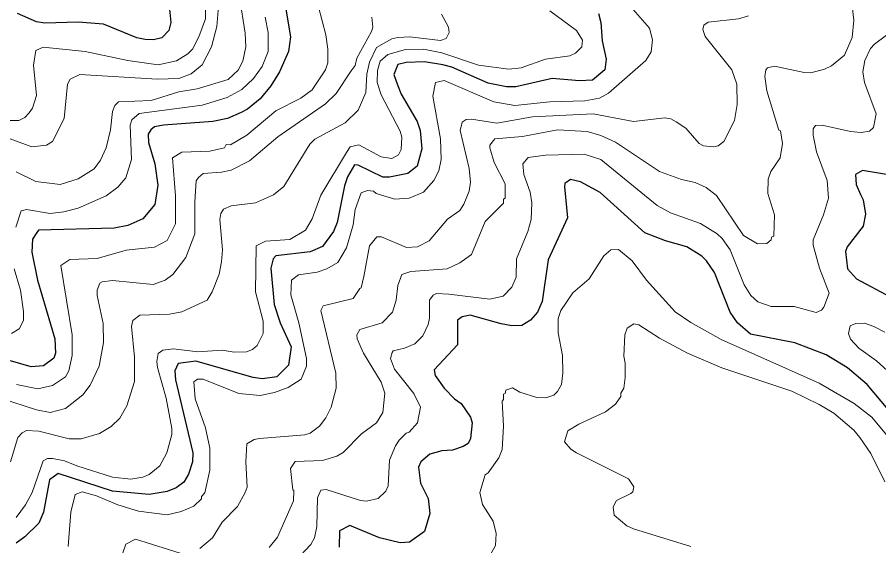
# Model space of a CAD drawing. Extents: x 423 to 448.8, y 7456.3 to 7484.
# Drawn here: x 432.377 to 434.129, y 7466.401 to 7467.476 of the extents above; entities that cross this region are included whole.
import ezdxf

# ---------------------------------------------------------------- set-up
doc = ezdxf.new("R2010")
doc.units = 0
doc.header["$LTSCALE"] = 0.032
doc.layers.add('1', color=7, linetype='Continuous', lineweight=25)
doc.layers.add('2', color=7, linetype='Continuous', lineweight=13)

msp = doc.modelspace()

# ---------------------------------------------------------------- linework, layer by layer
at = {"layer": '1'}
for points in [[(432.6861, 7467.4996), (432.6891, 7467.4656), (432.6853, 7467.4493), (432.6714, 7467.4346), (432.6544, 7467.43), (432.6374, 7467.4307), (432.6203, 7467.4346), (432.5523, 7467.4624), (432.5012, 7467.4663), (432.4332, 7467.464), (432.4162, 7467.4671), (432.3774, 7467.4841)], [(432.9204, 7467.5089), (432.9328, 7467.4362), (432.9289, 7467.4068), (432.9104, 7467.365)], [(433.5593, 7467.4841), (433.564, 7467.4656), (433.5663, 7467.4284), (433.5748, 7467.3913), (433.5717, 7467.3696), (433.5469, 7467.348), (433.5207, 7467.3472), (433.465, 7467.3518), (433.3907, 7467.3348), (433.3722, 7467.3348), (433.335, 7467.3425), (433.2608, 7467.375), (433.2422, 7467.3797), (433.2051, 7467.3858), (433.168, 7467.3843), (433.1509, 7467.3804), (433.1432, 7467.3596), (433.1502, 7467.3387), (433.1579, 7467.3201), (433.1904, 7467.2645), (433.1966, 7467.2459), (433.1997, 7467.2088), (433.1904, 7467.1732), (433.1711, 7467.1585), (433.1339, 7467.1507), (433.1208, 7467.1507), (433.0705, 7467.1755), (433.0628, 7467.1763)], [(432.9104, 7467.365), (432.8926, 7467.3364), (432.8709, 7467.3101), (432.8454, 7467.2892), (432.8323, 7467.2822), (432.8044, 7467.2706), (432.775, 7467.2644), (432.6745, 7467.2567), (432.6559, 7467.2536), (432.6489, 7467.2474), (432.6435, 7467.2382), (432.6443, 7467.2211), (432.6567, 7467.1778), (432.6629, 7467.1345), (432.6567, 7467.095), (432.6327, 7467.0664), (432.6018, 7467.0525), (432.5739, 7467.0471), (432.42, 7467.0432), (432.4169, 7467.0386), (432.4084, 7467.0246), (432.4068, 7466.9984), (432.4185, 7466.9411), (432.4532, 7466.822), (432.4548, 7466.7926), (432.4517, 7466.7826), (432.4308, 7466.7671), (432.4053, 7466.7648), (432.3636, 7466.7772)], [(433.0628, 7467.1763), (433.0488, 7467.1515), (433.0426, 7467.133), (433.0279, 7467.0587), (433.0202, 7467.0402), (432.9978, 7467.01), (432.973, 7466.9991), (432.9026, 7466.9906), (432.8972, 7466.9845), (432.8926, 7466.9659), (432.8996, 7466.8916), (432.9119, 7466.8545), (432.9344, 7466.8058), (432.9289, 7466.7686), (432.905, 7466.7447), (432.8756, 7466.7408), (432.857, 7466.7431), (432.7402, 7466.7764), (432.7046, 7466.7717), (432.6977, 7466.7571), (432.6992, 7466.7385), (432.734, 7466.59), (432.7333, 7466.5714), (432.7255, 7466.5466), (432.7155, 7466.5304), (432.7, 7466.5188), (432.6822, 7466.5111), (432.6451, 7466.5049), (432.5708, 7466.5119), (432.4602, 7466.5482), (432.4424, 7466.535), (432.4308, 7466.4693), (432.4208, 7466.4469), (432.3922, 7466.419), (432.3751, 7466.4059)], [(434.1735, 7467.1515), (434.0961, 7467.1646), (434.0814, 7467.1562), (434.0829, 7467.1361), (434.0919, 7467.1157), (434.0976, 7467.1051), (434.1023, 7467.0757), (434.0976, 7467.051), (434.0644, 7467.0092), (434.0613, 7466.9999), (434.0652, 7466.9643), (434.0837, 7466.9442), (434.1525, 7466.9071)], [(434.1479, 7466.6782), (434.1053, 7466.7292), (434.0652, 7466.7632), (434.0219, 7466.7895), (433.9584, 7466.8135), (433.8679, 7466.8313), (433.8416, 7466.8545), (433.8269, 7466.8762), (433.7952, 7466.9566), (433.7789, 7466.9806), (433.7689, 7466.9899), (433.7388, 7467.0092), (433.6955, 7467.0216), (433.6536, 7467.0378), (433.5624, 7467.1198), (433.5222, 7467.1414), (433.502, 7467.1461), (433.4905, 7467.1383), (433.4897, 7467.1314), (433.4959, 7467.068), (433.4564, 7466.9829), (433.4448, 7466.8978), (433.4348, 7466.8761), (433.4208, 7466.8599), (433.4031, 7466.8491), (433.383, 7466.8483), (433.3613, 7466.8522), (433.2979, 7466.87), (433.2816, 7466.8669), (433.2724, 7466.8599), (433.2724, 7466.8096), (433.2252, 7466.7586), (433.2267, 7466.747), (433.2453, 7466.7215), (433.2662, 7466.6998), (433.2801, 7466.6905), (433.2987, 7466.6627), (433.3025, 7466.6511), (433.2987, 7466.6194), (433.294, 7466.6093), (433.284, 7466.6031), (433.2623, 7466.5954), (433.2407, 7466.5939), (433.2159, 7466.5876), (433.1981, 7466.5714), (433.1927, 7466.5606), (433.1973, 7466.5281), (433.2128, 7466.4971), (433.2159, 7466.4662), (433.205, 7466.4299), (433.1749, 7466.4082), (433.1556, 7466.4066), (433.1138, 7466.4167), (433.0535, 7466.4422), (433.0326, 7466.4314), (433.0318, 7466.3982)]]:
    msp.add_lwpolyline(points, dxfattribs=at)
at = {"layer": '2'}
for points in [[(432.9746, 7467.5553), (433.0047, 7467.4408), (433.0086, 7467.4114), (433.0086, 7467.3836), (433.004, 7467.3696), (432.9769, 7467.3286), (432.9537, 7467.3116), (432.9026, 7467.2861), (432.8438, 7467.2366), (432.8106, 7467.2165), (432.8021, 7467.2172), (432.7982, 7467.2103), (432.7689, 7467.2041), (432.7116, 7467.2018), (432.693, 7467.1902), (432.6992, 7467.1129), (432.6992, 7467.0556), (432.6822, 7467.0223), (432.6559, 7467.0084), (432.5987, 7467.0022), (432.5399, 7466.9852), (432.4842, 7466.9837), (432.4657, 7466.9713), (432.4889, 7466.8298), (432.4889, 7466.788), (432.4819, 7466.7571), (432.4749, 7466.7447), (432.4486, 7466.7269), (432.4192, 7466.7199), (432.3759, 7466.7292)], [(432.7596, 7467.5352), (432.7596, 7467.4733), (432.7464, 7467.4362), (432.7333, 7467.4114), (432.724, 7467.4021), (432.7008, 7467.3874), (432.6637, 7467.3797), (432.6018, 7467.3882), (432.5152, 7467.4067), (432.43, 7467.4152), (432.4146, 7467.4083), (432.41, 7467.3789), (432.4161, 7467.3171), (432.4084, 7467.2915), (432.4014, 7467.2815), (432.3922, 7467.2721), (432.3806, 7467.266), (432.3558, 7467.266)], [(432.355, 7467.2319), (432.4069, 7467.2126), (432.4363, 7467.2157), (432.4486, 7467.2234), (432.4726, 7467.2706), (432.4796, 7467.3403), (432.485, 7467.3503), (432.5043, 7467.3596), (432.6621, 7467.3503), (432.7054, 7467.3518), (432.7309, 7467.3611), (432.7534, 7467.3797), (432.7719, 7467.4161), (432.7827, 7467.4578), (432.7874, 7467.5151)], [(432.8292, 7467.5181), (432.8408, 7467.4439), (432.8416, 7467.4161), (432.8361, 7467.3867), (432.8263, 7467.3688), (432.8061, 7467.3493), (432.743, 7467.3305), (432.7054, 7467.3248), (432.6497, 7467.307), (432.5832, 7467.3039), (432.5755, 7467.2969), (432.5708, 7467.2846), (432.5669, 7467.2474), (432.5577, 7467.2103), (432.5461, 7467.1856), (432.5337, 7467.1677), (432.5012, 7467.1476), (432.4641, 7467.1361), (432.4146, 7467.1422), (432.3751, 7467.1616)], [(432.4803, 7466.3997), (432.4858, 7466.4693), (432.495, 7466.5049), (432.509, 7466.5103), (432.5384, 7466.5026), (432.5817, 7466.484), (432.6234, 7466.4716), (432.6822, 7466.4639), (432.7101, 7466.4708), (432.7363, 7466.4817), (432.7518, 7466.4964), (432.7518, 7466.501), (432.7588, 7466.5088), (432.7688, 7466.5544), (432.7688, 7466.5993), (432.7596, 7466.641), (432.7387, 7466.6998), (432.7364, 7466.7346), (432.7433, 7466.74), (432.7549, 7466.74), (432.8276, 7466.7106), (432.8709, 7466.7068), (432.9003, 7466.7129), (432.9282, 7466.723), (432.9545, 7466.74), (432.9653, 7466.7663), (432.9653, 7466.7818), (432.9498, 7466.8545), (432.9336, 7466.9118), (432.9351, 7466.9411), (432.949, 7466.952), (432.987, 7466.9574), (433.0063, 7466.9643), (433.0287, 7466.9775), (433.0465, 7467.0069), (433.0604, 7467.0541), (433.0643, 7467.085), (433.0766, 7467.119), (433.089, 7467.1236), (433.1014, 7467.1221), (433.1068, 7467.1175), (433.1448, 7467.1059), (433.1741, 7467.1082), (433.2035, 7467.1206), (433.2244, 7467.1438), (433.2344, 7467.1639), (433.2391, 7467.1871), (433.2375, 7467.2289), (433.2221, 7467.3155), (433.2275, 7467.3433), (433.2453, 7467.3479), (433.3459, 7467.3039), (433.3892, 7467.2969), (433.4603, 7467.3039), (433.5315, 7467.3062), (433.5609, 7467.3116), (433.5794, 7467.3217), (433.6552, 7467.3882), (433.6661, 7467.406), (433.6692, 7467.43), (433.663, 7467.4539), (433.6204, 7467.5026)], [(434.0752, 7467.4996), (434.0783, 7467.4702), (434.0752, 7467.4354), (434.059, 7467.399), (434.0326, 7467.3774), (434.0188, 7467.3704), (433.9909, 7467.3634), (433.977, 7467.3642), (433.9167, 7467.3766), (433.9027, 7467.3735), (433.8996, 7467.3696), (433.8973, 7467.3557), (433.9012, 7467.3263), (433.9259, 7467.2466), (433.929, 7467.2451), (433.9329, 7467.2196), (433.9282, 7467.1902), (433.9097, 7467.1624), (433.9043, 7467.1469), (433.9035, 7467.1175), (433.9167, 7467.0742), (433.9159, 7467.0308), (433.9112, 7467.0285), (433.9104, 7467.0231), (433.9012, 7467.0162), (433.8826, 7467.0154), (433.854, 7467.0324), (433.7991, 7467.1136), (433.7782, 7467.1299), (433.7558, 7467.1399), (433.7279, 7467.1461), (433.6831, 7467.1624), (433.5934, 7467.2219), (433.564, 7467.2358), (433.5361, 7467.2435), (433.4758, 7467.2474), (433.4046, 7467.2335), (433.3482, 7467.2289), (433.3381, 7467.2157), (433.3381, 7467.2103), (433.3466, 7467.1809), (433.369, 7467.1376), (433.3691, 7467.1082), (433.366, 7467.1059), (433.366, 7467.0981), (433.3288, 7467.061), (433.301, 7466.9937), (433.277, 7466.9767), (433.2515, 7466.9643), (433.1772, 7466.9589), (433.1594, 7466.9527), (433.1509, 7466.9303), (433.1478, 7466.9009), (433.1401, 7466.8761), (433.1192, 7466.8545), (433.0735, 7466.8406), (433.0674, 7466.8298), (433.0681, 7466.822), (433.0813, 7466.7926), (433.1169, 7466.7339), (433.1246, 7466.7114), (433.1207, 7466.672), (433.1076, 7466.6511), (433.0774, 7466.6287), (433.0396, 7466.5908), (433.0272, 7466.583), (432.9978, 7466.5745), (432.9421, 7466.5722), (432.9328, 7466.5583), (432.9374, 7466.5149), (432.9398, 7466.5134), (432.939, 7466.4925), (432.9065, 7466.4183), (432.8895, 7466.3974)], [(433.2399, 7467.4826), (433.2538, 7467.4562), (433.2553, 7467.4454), (433.2491, 7467.433), (433.2376, 7467.4292), (433.1757, 7467.4362), (433.1509, 7467.4354), (433.1386, 7467.4323), (433.1076, 7467.4145), (433.0937, 7467.3851), (433.0883, 7467.3604), (433.0859, 7467.3232), (433.0705, 7467.2869), (433.0442, 7467.2613), (432.9823, 7467.2281), (432.9723, 7467.218), (432.9189, 7467.1322), (432.898, 7467.1151), (432.8617, 7467.0989), (432.8122, 7467.0927), (432.7967, 7467.0858), (432.7913, 7467.0773), (432.789, 7467.0649), (432.7943, 7467.003), (432.7921, 7466.9783), (432.7874, 7466.9535), (432.7734, 7466.9179), (432.7634, 7466.9009), (432.7116, 7466.8769), (432.6869, 7466.8723), (432.6265, 7466.8699), (432.6118, 7466.8592), (432.6095, 7466.8468), (432.6157, 7466.7849), (432.6157, 7466.7354), (432.6002, 7466.6859), (432.5855, 7466.6603), (432.5678, 7466.6434), (432.5445, 7466.6294), (432.5074, 7466.6186), (432.4827, 7466.6186), (432.4208, 7466.6341), (432.396, 7466.6356), (432.3868, 7466.631), (432.3782, 7466.6209), (432.3635, 7466.5714)], [(433.4603, 7467.4895), (433.5144, 7467.4493), (433.5268, 7467.4299), (433.5253, 7467.416), (433.5121, 7467.4029), (433.5005, 7467.3975), (433.451, 7467.3913), (433.4015, 7467.3735), (433.3768, 7467.3704), (433.3149, 7467.3789), (433.2407, 7467.4036), (433.2035, 7467.4114), (433.1664, 7467.4106), (433.1308, 7467.4005), (433.1154, 7467.3867), (433.1099, 7467.3681), (433.1092, 7467.3433), (433.1169, 7467.3186), (433.1555, 7467.2443), (433.1594, 7467.232), (433.1579, 7467.2072), (433.1525, 7467.1963), (433.1386, 7467.1886), (433.1169, 7467.1925), (433.072, 7467.2165), (433.0542, 7467.2126), (433.0465, 7467.201), (432.9947, 7467.1144), (432.9769, 7467.0664), (432.963, 7467.0432), (432.9313, 7467.0239), (432.8818, 7467.0208), (432.8632, 7467.0115), (432.8617, 7466.9179), (432.8771, 7466.8576), (432.8771, 7466.8328), (432.8648, 7466.8081), (432.8555, 7466.8003), (432.8431, 7466.7957), (432.8184, 7466.7949), (432.7936, 7466.7988), (432.7441, 7466.7957), (432.6946, 7466.8019), (432.6729, 7466.7988), (432.6637, 7466.7918), (432.6606, 7466.7756), (432.6621, 7466.7633), (432.6799, 7466.7014), (432.6915, 7466.6395), (432.6915, 7466.6271)], [(433.864, 7467.4795), (433.844, 7467.4733), (433.7821, 7467.4663), (433.7736, 7467.4601), (433.7713, 7467.4516), (433.7759, 7467.4369), (433.83, 7467.3696), (433.8401, 7467.3403), (433.8409, 7467.2985), (433.8354, 7467.266), (433.8138, 7467.2234), (433.8022, 7467.2149), (433.7929, 7467.2126), (433.7728, 7467.2149), (433.7635, 7467.2196), (433.7364, 7467.2505), (433.7171, 7467.2636), (433.7062, 7467.2698), (433.6939, 7467.2714), (433.6305, 7467.2644), (433.5485, 7467.2799), (433.4247, 7467.2737), (433.352, 7467.2606), (433.301, 7467.2691), (433.2902, 7467.2683), (433.2816, 7467.2629), (433.2778, 7467.2459), (433.2963, 7467.1685), (433.2986, 7467.1407), (433.2963, 7467.1221), (433.2855, 7467.0958), (433.277, 7467.0834), (433.2522, 7467.0657), (433.2144, 7467.0215), (433.1912, 7467.0092), (433.1687, 7467.0077), (433.1177, 7467.0293), (433.1084, 7467.0293), (433.0937, 7467.0115), (433.0821, 7466.9489), (433.0767, 7466.9257), (433.0736, 7466.9241), (433.0604, 7466.904), (432.9993, 7466.8893), (432.9947, 7466.8793)], [(433.0983, 7467.4764), (433.0999, 7467.4563), (433.0975, 7467.447), (433.0674, 7467.3928), (433.0643, 7467.3781), (433.0558, 7467.3673), (433.0256, 7467.3209), (433.004, 7467.3), (432.9073, 7467.2327), (432.8493, 7467.184), (432.8122, 7467.1654), (432.7921, 7467.1608), (432.7549, 7467.1585), (432.7456, 7467.15), (432.741, 7467.1437), (432.7379, 7467.1005), (432.7379, 7467.0355), (432.7201, 7466.9876), (432.6938, 7466.9527), (432.6776, 7466.9411), (432.6536, 7466.9326), (432.5708, 7466.9404), (432.5499, 7466.938), (432.5453, 7466.9349), (432.5399, 7466.921), (432.5399, 7466.9102), (432.5515, 7466.853), (432.5523, 7466.8143), (432.5437, 7466.7663), (432.5252, 7466.7277), (432.5105, 7466.7083), (432.4749, 7466.6805), (432.444, 7466.672), (432.4162, 7466.6774), (432.3449, 7466.7006)], [(432.3744, 7467.0494), (432.3852, 7467.0827), (432.396, 7467.085), (432.444, 7467.0772), (432.4718, 7467.0804), (432.5012, 7467.0881), (432.5577, 7467.1128), (432.5817, 7467.1306), (432.5979, 7467.1492), (432.6095, 7467.1871), (432.6064, 7467.2567), (432.6103, 7467.2675), (432.625, 7467.2807), (432.7534, 7467.2977), (432.8037, 7467.3128), (432.8337, 7467.3293), (432.8578, 7467.3518), (432.8748, 7467.3758), (432.8872, 7467.4068), (432.8872, 7467.4454), (432.881, 7467.4764)], [(434.1873, 7467.4717), (434.1201, 7467.4214), (434.1123, 7467.413), (434.1007, 7467.3882), (434.0969, 7467.365), (434.0999, 7467.3433), (434.1239, 7467.2799), (434.1185, 7467.252), (434.11, 7467.2443), (434.093, 7467.242), (434.0714, 7467.2435), (434.0141, 7467.2567), (434.0002, 7467.2559), (433.9956, 7467.249), (433.9956, 7467.2366), (434.0025, 7467.2026), (434.0241, 7467.1438), (434.0265, 7467.1082), (434.0164, 7467.0742), (433.9956, 7467.0231), (433.9956, 7467.0123), (434.0087, 7466.9659), (434.028, 7466.9148), (434.0172, 7466.8862), (434.0125, 7466.88), (434.0017, 7466.8754), (433.9569, 7466.8878), (433.9105, 7466.8877), (433.8834, 7466.897), (433.8687, 7466.9102), (433.8555, 7466.9319), (433.8269, 7467.003), (433.8107, 7467.0262), (433.8006, 7467.0355), (433.7666, 7467.0564), (433.7055, 7467.078), (433.6784, 7467.0935), (433.564, 7467.1871), (433.5299, 7467.1979), (433.451, 7467.1956), (433.4162, 7467.191), (433.4054, 7467.1778), (433.4069, 7467.1562), (433.4201, 7467.1206), (433.4232, 7467.0989), (433.4224, 7467.0649), (433.4154, 7467.0402), (433.3923, 7466.9845), (433.3915, 7466.9473), (433.3829, 7466.9272), (433.3652, 7466.9087), (433.3381, 7466.9025), (433.2546, 7466.9125), (433.2298, 7466.9141), (433.2229, 7466.911), (433.2151, 7466.9009), (433.2151, 7466.8638), (433.2128, 7466.8514), (433.2019, 7466.8282), (433.1857, 7466.8119), (433.1649, 7466.8027), (433.1416, 7466.7973), (433.1393, 7466.7942), (433.1362, 7466.7818), (433.1439, 7466.7602), (433.1834, 7466.7107), (433.1973, 7466.6828), (433.1912, 7466.6511), (433.1741, 7466.6317), (433.168, 7466.6302), (433.154, 7466.6155), (433.1463, 7466.6039), (433.1339, 7466.5753), (433.1316, 7466.5227), (433.1269, 7466.5118), (433.1107, 7466.4971), (433.0875, 7466.4918), (433.0751, 7466.4933), (433.0055, 7466.5157), (432.9947, 7466.5142), (432.9877, 7466.4987), (432.9862, 7466.4399), (432.9815, 7466.4167), (432.9738, 7466.4036), (432.9429, 7466.3703)], [(434.1448, 7466.6263), (434.1146, 7466.6627), (434.0791, 7466.6905), (434.0079, 7466.7315), (433.8084, 7466.8205), (433.7465, 7466.8553), (433.7148, 7466.8769), (433.6567, 7466.9411), (433.6274, 7466.9806), (433.5995, 7467.0038), (433.584, 7467.003), (433.5701, 7466.9906), (433.54, 7466.9442), (433.5067, 7466.9156), (433.4827, 7466.8793), (433.4773, 7466.863), (433.4773, 7466.8344), (433.4858, 7466.788), (433.4866, 7466.7524), (433.4835, 7466.7292), (433.4758, 7466.7145), (433.4681, 7466.7075), (433.4518, 7466.7021), (433.434, 7466.7029), (433.3992, 7466.7137), (433.3845, 7466.7222), (433.3706, 7466.7176), (433.3691, 7466.7106), (433.366, 7466.7091), (433.366, 7466.6982), (433.3629, 7466.6951), (433.366, 7466.6441), (433.3629, 7466.5969), (433.3567, 7466.5799), (433.335, 7466.549), (433.3288, 7466.5451), (433.318, 7466.5096), (433.3234, 7466.4848), (433.345, 7466.4508), (433.3512, 7466.426), (433.3497, 7466.4013), (433.3296, 7466.3649)], [(432.3651, 7466.8328), (432.3813, 7466.8421), (432.3899, 7466.8591), (432.3899, 7466.8777), (432.3837, 7466.921), (432.3705, 7466.9644)], [(432.9947, 7466.8793), (433.0248, 7466.7524), (433.0256, 7466.7215), (433.0156, 7466.6828), (433.0047, 7466.6612), (432.9916, 7466.6441), (432.973, 7466.6302), (432.9622, 7466.6263), (432.8694, 7466.6194), (432.8586, 7466.617), (432.8439, 7466.6086), (432.8416, 7466.5714), (432.8446, 7466.5204), (432.8408, 7466.5096), (432.8253, 7466.4809), (432.7936, 7466.4492), (432.7742, 7466.4167), (432.7487, 7466.395)], [(433.7465, 7466.3997), (433.6305, 7466.4353), (433.6166, 7466.4415), (433.591, 7466.4631), (433.5887, 7466.4802), (433.5956, 7466.4933), (433.6251, 7466.5072), (433.6289, 7466.5103), (433.6312, 7466.5211), (433.6204, 7466.5374), (433.5145, 7466.59), (433.5028, 7466.5977), (433.4897, 7466.6124), (433.4967, 7466.6349), (433.5191, 7466.648), (433.5733, 7466.6735), (433.5934, 7466.689), (433.6042, 7466.7044), (433.6042, 7466.7114), (433.6104, 7466.7215), (433.6135, 7466.7431), (433.6135, 7466.7725), (433.6104, 7466.7865), (433.6127, 7466.8298), (433.6173, 7466.8437), (433.6312, 7466.8522), (433.6413, 7466.8506), (433.6831, 7466.8235), (433.7403, 7466.7926), (433.8099, 7466.7632), (433.9522, 7466.7153), (434.0079, 7466.6882), (434.0373, 7466.6704), (434.0783, 7466.6364), (434.0907, 7466.6209), (434.1131, 7466.5885), (434.141, 7466.5312)], [(434.161, 7466.7439), (434.1247, 7466.7771), (434.0884, 7466.8027), (434.0713, 7466.8212), (434.0675, 7466.8329), (434.0706, 7466.8483), (434.0822, 7466.853), (434.1, 7466.8537), (434.1193, 7466.8468), (434.141, 7466.8352)], [(432.6915, 7466.6271), (432.6814, 7466.59), (432.6667, 7466.5637), (432.6451, 7466.5459), (432.6327, 7466.5405), (432.608, 7466.5366), (432.5708, 7466.5405), (432.4981, 7466.5637), (432.4734, 7466.5737), (432.4486, 7466.5784), (432.4386, 7466.5784), (432.43, 7466.5737), (432.4076, 7466.5096), (432.3937, 7466.484), (432.3751, 7466.4585)], [(432.7085, 7466.3858), (432.6173, 7466.4144), (432.5979, 7466.4044), (432.5909, 7466.3843)]]:
    msp.add_lwpolyline(points, dxfattribs=at)

doc.saveas('drawing.dxf')
